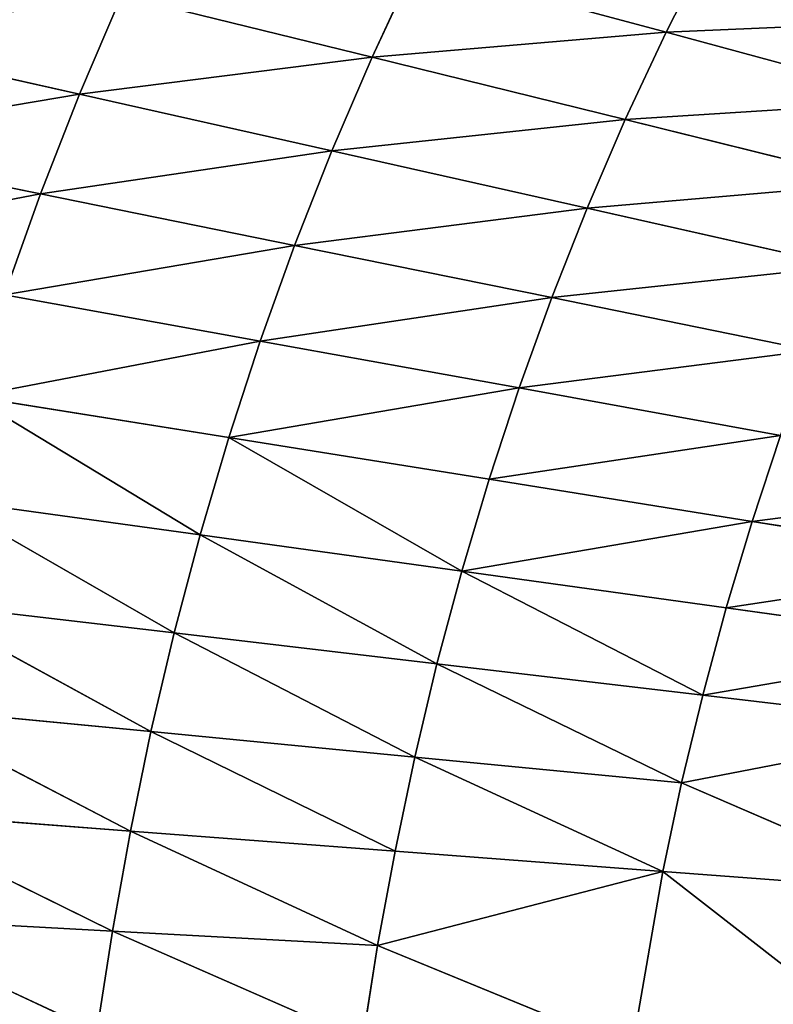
# Model space of a CAD drawing. Extents: x 0 to 605, y 0 to 400.
# Tile 438 of 656: x 125 to 152, y 207 to 242. Entities that reach past the tile are written whole.
import ezdxf

# ---------------------------------------------------------------- set-up
doc = ezdxf.new("R2010")
doc.units = 0
doc.header["$LTSCALE"] = 25.4
doc.layers.get('0').update_dxf_attribs({"linetype": 'CONTINUOUS'})

# ---------------------------------------------------------------- blocks, each defined once
blk = doc.blocks.new('ATLANTA610_-_S_STL')
at = {"color": 0}
for p, q in [((116.802, 37.854, 161.903), (125.883, 35.992, 163.742)), ((116.802, 37.854, 161.903), (125.883, 35.992, 163.742)), ((118.276, 37.839, 158.105), (127.297, 35.98, 160.127)), ((118.276, 37.839, 158.105), (127.297, 35.98, 160.127)), ((119.01, 36.245, 189.918), (128.488, 34.578, 190.438)), ((119.01, 36.245, 189.918), (128.488, 34.578, 190.438)), ((119.01, 36.245, 189.918), (127.923, 34.63, 194.081)), ((119.01, 36.245, 189.918), (127.923, 34.63, 194.081)), ((129.141, 34.532, 186.815), (119.685, 36.191, 186.099)), ((119.685, 36.191, 186.099), (128.488, 34.578, 190.438)), ((119.685, 36.191, 186.099), (128.488, 34.578, 190.438)), ((129.141, 34.532, 186.815), (119.685, 36.191, 186.099)), ((120.458, 36.142, 182.305), (129.887, 34.491, 183.215)), ((129.141, 34.532, 186.815), (120.458, 36.142, 182.305)), ((129.141, 34.532, 186.815), (120.458, 36.142, 182.305)), ((120.458, 36.142, 182.305), (129.887, 34.491, 183.215)), ((121.331, 36.1, 178.535), (130.727, 34.455, 179.64)), ((129.887, 34.491, 183.215), (121.331, 36.1, 178.535)), ((129.887, 34.491, 183.215), (121.331, 36.1, 178.535)), ((121.331, 36.1, 178.535), (130.727, 34.455, 179.64)), ((122.307, 36.064, 174.792), (131.664, 34.425, 176.09)), ((130.727, 34.455, 179.64), (122.307, 36.064, 174.792)), ((130.727, 34.455, 179.64), (122.307, 36.064, 174.792)), ((122.307, 36.064, 174.792), (131.664, 34.425, 176.09)), ((131.664, 34.425, 176.09), (123.39, 36.034, 171.078)), ((131.664, 34.425, 176.09), (123.39, 36.034, 171.078)), ((132.702, 34.399, 172.566), (123.39, 36.034, 171.078)), ((132.702, 34.399, 172.566), (123.39, 36.034, 171.078)), ((124.581, 36.01, 167.393), (125.883, 35.992, 163.742)), ((124.581, 36.01, 167.393), (133.842, 34.379, 169.071)), ((124.581, 36.01, 167.393), (125.883, 35.992, 163.742)), ((124.581, 36.01, 167.393), (133.842, 34.379, 169.071)), ((125.883, 35.992, 163.742), (127.297, 35.98, 160.127)), ((125.883, 35.992, 163.742), (135.086, 34.364, 165.607)), ((125.883, 35.992, 163.742), (127.297, 35.98, 160.127)), ((125.883, 35.992, 163.742), (135.086, 34.364, 165.607)), ((127.297, 35.98, 160.127), (128.823, 35.973, 156.554)), ((127.297, 35.98, 160.127), (136.435, 34.353, 162.179)), ((127.297, 35.98, 160.127), (128.823, 35.973, 156.554)), ((127.297, 35.98, 160.127), (136.435, 34.353, 162.179)), ((128.823, 35.973, 156.554), (137.891, 34.347, 158.789)), ((128.823, 35.973, 156.554), (137.891, 34.347, 158.789)), ((128.488, 34.578, 190.438), (127.923, 34.63, 194.081)), ((128.488, 34.578, 190.438), (127.923, 34.63, 194.081)), ((129.141, 34.532, 186.815), (128.488, 34.578, 190.438)), ((128.488, 34.578, 190.438), (138.094, 33.114, 190.964)), ((129.141, 34.532, 186.815), (128.488, 34.578, 190.438)), ((128.488, 34.578, 190.438), (138.094, 33.114, 190.964)), ((128.488, 34.578, 190.438), (137.549, 33.158, 194.408)), ((128.488, 34.578, 190.438), (137.549, 33.158, 194.408)), ((138.723, 33.075, 187.54), (129.141, 34.532, 186.815)), ((129.141, 34.532, 186.815), (138.094, 33.114, 190.964)), ((129.141, 34.532, 186.815), (138.094, 33.114, 190.964)), ((129.141, 34.532, 186.815), (129.887, 34.491, 183.215)), ((129.141, 34.532, 186.815), (129.887, 34.491, 183.215)), ((138.723, 33.075, 187.54), (129.141, 34.532, 186.815)), ((129.887, 34.491, 183.215), (130.727, 34.455, 179.64)), ((129.887, 34.491, 183.215), (130.727, 34.455, 179.64)), ((129.887, 34.491, 183.215), (139.438, 33.041, 184.138)), ((138.723, 33.075, 187.54), (129.887, 34.491, 183.215)), ((138.723, 33.075, 187.54), (129.887, 34.491, 183.215)), ((129.887, 34.491, 183.215), (139.438, 33.041, 184.138)), ((130.727, 34.455, 179.64), (131.664, 34.425, 176.09)), ((130.727, 34.455, 179.64), (131.664, 34.425, 176.09)), ((130.727, 34.455, 179.64), (140.242, 33.011, 180.759)), ((139.438, 33.041, 184.138), (130.727, 34.455, 179.64)), ((139.438, 33.041, 184.138), (130.727, 34.455, 179.64)), ((130.727, 34.455, 179.64), (140.242, 33.011, 180.759)), ((131.664, 34.425, 176.09), (132.702, 34.399, 172.566)), ((131.664, 34.425, 176.09), (132.702, 34.399, 172.566)), ((131.664, 34.425, 176.09), (141.137, 32.985, 177.404)), ((140.242, 33.011, 180.759), (131.664, 34.425, 176.09)), ((140.242, 33.011, 180.759), (131.664, 34.425, 176.09)), ((131.664, 34.425, 176.09), (141.137, 32.985, 177.404)), ((141.137, 32.985, 177.404), (132.702, 34.399, 172.566)), ((141.137, 32.985, 177.404), (132.702, 34.399, 172.566)), ((142.126, 32.964, 174.074), (132.702, 34.399, 172.566)), ((132.702, 34.399, 172.566), (133.842, 34.379, 169.071)), ((142.126, 32.964, 174.074), (132.702, 34.399, 172.566)), ((132.702, 34.399, 172.566), (133.842, 34.379, 169.071)), ((133.842, 34.379, 169.071), (135.086, 34.364, 165.607)), ((133.842, 34.379, 169.071), (143.212, 32.947, 170.771)), ((133.842, 34.379, 169.071), (135.086, 34.364, 165.607)), ((133.842, 34.379, 169.071), (143.212, 32.947, 170.771)), ((135.086, 34.364, 165.607), (136.435, 34.353, 162.179)), ((135.086, 34.364, 165.607), (144.395, 32.934, 167.497)), ((135.086, 34.364, 165.607), (136.435, 34.353, 162.179)), ((135.086, 34.364, 165.607), (144.395, 32.934, 167.497)), ((136.435, 34.353, 162.179), (137.891, 34.347, 158.789)), ((136.435, 34.353, 162.179), (145.677, 32.926, 164.256)), ((136.435, 34.353, 162.179), (137.891, 34.347, 158.789)), ((136.435, 34.353, 162.179), (145.677, 32.926, 164.256)), ((137.891, 34.347, 158.789), (139.453, 34.346, 155.442)), ((137.891, 34.347, 158.789), (147.059, 32.921, 161.053)), ((137.891, 34.347, 158.789), (139.453, 34.346, 155.442)), ((137.891, 34.347, 158.789), (147.059, 32.921, 161.053)), ((139.453, 34.346, 155.442), (148.541, 32.921, 157.889)), ((139.453, 34.346, 155.442), (148.541, 32.921, 157.889)), ((138.094, 33.114, 190.964), (137.549, 33.158, 194.408)), ((138.094, 33.114, 190.964), (137.549, 33.158, 194.408)), ((138.723, 33.075, 187.54), (138.094, 33.114, 190.964)), ((138.094, 33.114, 190.964), (147.294, 31.869, 194.738)), ((138.723, 33.075, 187.54), (138.094, 33.114, 190.964)), ((138.094, 33.114, 190.964), (147.294, 31.869, 194.738)), ((148.418, 31.8, 188.275), (138.723, 33.075, 187.54)), ((138.723, 33.075, 187.54), (139.438, 33.041, 184.138)), ((138.723, 33.075, 187.54), (139.438, 33.041, 184.138)), ((148.418, 31.8, 188.275), (138.723, 33.075, 187.54)), ((139.438, 33.041, 184.138), (140.242, 33.011, 180.759)), ((139.438, 33.041, 184.138), (140.242, 33.011, 180.759)), ((139.438, 33.041, 184.138), (149.1, 31.771, 185.073)), ((148.418, 31.8, 188.275), (139.438, 33.041, 184.138)), ((148.418, 31.8, 188.275), (139.438, 33.041, 184.138)), ((139.438, 33.041, 184.138), (149.1, 31.771, 185.073)), ((140.242, 33.011, 180.759), (141.137, 32.985, 177.404)), ((140.242, 33.011, 180.759), (141.137, 32.985, 177.404)), ((140.242, 33.011, 180.759), (149.864, 31.746, 181.892)), ((149.1, 31.771, 185.073), (140.242, 33.011, 180.759)), ((149.1, 31.771, 185.073), (140.242, 33.011, 180.759)), ((140.242, 33.011, 180.759), (149.864, 31.746, 181.892)), ((141.137, 32.985, 177.404), (142.126, 32.964, 174.074)), ((141.137, 32.985, 177.404), (150.714, 31.725, 178.734)), ((141.137, 32.985, 177.404), (142.126, 32.964, 174.074)), ((149.864, 31.746, 181.892), (141.137, 32.985, 177.404)), ((149.864, 31.746, 181.892), (141.137, 32.985, 177.404)), ((141.137, 32.985, 177.404), (150.714, 31.725, 178.734)), ((151.652, 31.707, 175.6), (142.126, 32.964, 174.074)), ((142.126, 32.964, 174.074), (143.212, 32.947, 170.771)), ((151.652, 31.707, 175.6), (142.126, 32.964, 174.074)), ((142.126, 32.964, 174.074), (143.212, 32.947, 170.771)), ((143.212, 32.947, 170.771), (144.395, 32.934, 167.497)), ((143.212, 32.947, 170.771), (152.68, 31.693, 172.491)), ((143.212, 32.947, 170.771), (144.395, 32.934, 167.497)), ((143.212, 32.947, 170.771), (152.68, 31.693, 172.491)), ((144.395, 32.934, 167.497), (145.677, 32.926, 164.256)), ((144.395, 32.934, 167.497), (153.8, 31.683, 169.409)), ((144.395, 32.934, 167.497), (145.677, 32.926, 164.256)), ((144.395, 32.934, 167.497), (153.8, 31.683, 169.409)), ((145.677, 32.926, 164.256), (147.059, 32.921, 161.053)), ((145.677, 32.926, 164.256), (155.013, 31.676, 166.359)), ((145.677, 32.926, 164.256), (147.059, 32.921, 161.053)), ((145.677, 32.926, 164.256), (155.013, 31.676, 166.359)), ((147.059, 32.921, 161.053), (148.541, 32.921, 157.889)), ((147.059, 32.921, 161.053), (156.318, 31.672, 163.344)), ((147.059, 32.921, 161.053), (148.541, 32.921, 157.889)), ((147.059, 32.921, 161.053), (156.318, 31.672, 163.344)), ((148.541, 32.921, 157.889), (150.124, 32.924, 154.769)), ((148.541, 32.921, 157.889), (150.124, 32.924, 154.769)), ((148.541, 32.921, 157.889), (157.717, 31.672, 160.366)), ((148.541, 32.921, 157.889), (157.717, 31.672, 160.366)), ((148.418, 31.8, 188.275), (147.294, 31.869, 194.738)), ((148.418, 31.8, 188.275), (147.294, 31.869, 194.738)), ((158.215, 30.687, 189.017), (148.418, 31.8, 188.275)), ((148.418, 31.8, 188.275), (157.148, 30.745, 195.072)), ((148.418, 31.8, 188.275), (157.148, 30.745, 195.072)), ((148.418, 31.8, 188.275), (149.1, 31.771, 185.073)), ((148.418, 31.8, 188.275), (149.1, 31.771, 185.073)), ((158.215, 30.687, 189.017), (148.418, 31.8, 188.275)), ((149.1, 31.771, 185.073), (149.864, 31.746, 181.892)), ((149.1, 31.771, 185.073), (149.864, 31.746, 181.892)), ((158.215, 30.687, 189.017), (149.1, 31.771, 185.073)), ((158.215, 30.687, 189.017), (149.1, 31.771, 185.073)), ((149.864, 31.746, 181.892), (150.714, 31.725, 178.734)), ((159.583, 30.643, 183.037), (149.864, 31.746, 181.892)), ((159.583, 30.643, 183.037), (149.864, 31.746, 181.892)), ((149.864, 31.746, 181.892), (150.714, 31.725, 178.734)), ((150.714, 31.725, 178.734), (151.652, 31.707, 175.6)), ((160.385, 30.625, 180.079), (150.714, 31.725, 178.734)), ((160.385, 30.625, 180.079), (150.714, 31.725, 178.734)), ((150.714, 31.725, 178.734), (151.652, 31.707, 175.6)), ((161.27, 30.611, 177.142), (151.652, 31.707, 175.6)), ((151.652, 31.707, 175.6), (152.68, 31.693, 172.491)), ((161.27, 30.611, 177.142), (151.652, 31.707, 175.6)), ((151.652, 31.707, 175.6), (152.68, 31.693, 172.491))]:
    blk.add_line(p, q, dxfattribs=at)
mesh = blk.add_polyface(dxfattribs=at)
corners = [(115.445, 37.875, 165.74), (125.883, 35.992, 163.742), (116.802, 37.854, 161.903), (124.581, 36.01, 167.393)]
mesh.append_faces([[corners[k] for k in face] for face in [(0, 1, 2), (1, 0, 3)]], dxfattribs={"vtx0": -1, "color": 0})
mesh = blk.add_polyface(dxfattribs=at)
corners = [(116.802, 37.854, 161.903), (127.297, 35.98, 160.127), (118.276, 37.839, 158.105), (125.883, 35.992, 163.742)]
mesh.append_faces([[corners[k] for k in face] for face in [(0, 1, 2), (1, 0, 3)]], dxfattribs={"vtx0": -1, "color": 0})
mesh = blk.add_polyface(dxfattribs=at)
corners = [(118.276, 37.839, 158.105), (128.823, 35.973, 156.554), (119.869, 37.831, 154.351), (127.297, 35.98, 160.127)]
mesh.append_faces([[corners[k] for k in face] for face in [(0, 1, 2), (1, 0, 3)]], dxfattribs={"vtx0": -1, "color": 0})
mesh = blk.add_polyface(dxfattribs=at)
corners = [(127.923, 34.63, 194.081), (119.01, 36.245, 189.918), (118.43, 36.306, 193.759)]
mesh.append_faces([[corners[k] for k in face] for face in [(0, 1, 2)]], dxfattribs={"color": 0})
mesh = blk.add_polyface(dxfattribs=at)
corners = [(128.488, 34.578, 190.438), (119.685, 36.191, 186.099), (119.01, 36.245, 189.918)]
mesh.append_faces([[corners[k] for k in face] for face in [(0, 1, 2)]], dxfattribs={"color": 0})
mesh = blk.add_polyface(dxfattribs=at)
corners = [(127.923, 34.63, 194.081), (128.488, 34.578, 190.438), (119.01, 36.245, 189.918)]
mesh.append_faces([[corners[k] for k in face] for face in [(0, 1, 2)]], dxfattribs={"color": 0})
mesh = blk.add_polyface(dxfattribs=at)
corners = [(128.488, 34.578, 190.438), (129.141, 34.532, 186.815), (119.685, 36.191, 186.099)]
mesh.append_faces([[corners[k] for k in face] for face in [(0, 1, 2)]], dxfattribs={"color": 0})
mesh = blk.add_polyface(dxfattribs=at)
corners = [(129.141, 34.532, 186.815), (120.458, 36.142, 182.305), (119.685, 36.191, 186.099)]
mesh.append_faces([[corners[k] for k in face] for face in [(0, 1, 2)]], dxfattribs={"color": 0})
mesh = blk.add_polyface(dxfattribs=at)
corners = [(129.887, 34.491, 183.215), (121.331, 36.1, 178.535), (120.458, 36.142, 182.305)]
mesh.append_faces([[corners[k] for k in face] for face in [(0, 1, 2)]], dxfattribs={"color": 0})
mesh = blk.add_polyface(dxfattribs=at)
corners = [(129.141, 34.532, 186.815), (129.887, 34.491, 183.215), (120.458, 36.142, 182.305)]
mesh.append_faces([[corners[k] for k in face] for face in [(0, 1, 2)]], dxfattribs={"color": 0})
mesh = blk.add_polyface(dxfattribs=at)
corners = [(130.727, 34.455, 179.64), (122.307, 36.064, 174.792), (121.331, 36.1, 178.535)]
mesh.append_faces([[corners[k] for k in face] for face in [(0, 1, 2)]], dxfattribs={"color": 0})
mesh = blk.add_polyface(dxfattribs=at)
corners = [(129.887, 34.491, 183.215), (130.727, 34.455, 179.64), (121.331, 36.1, 178.535)]
mesh.append_faces([[corners[k] for k in face] for face in [(0, 1, 2)]], dxfattribs={"color": 0})
mesh = blk.add_polyface(dxfattribs=at)
corners = [(131.664, 34.425, 176.09), (123.39, 36.034, 171.078), (122.307, 36.064, 174.792)]
mesh.append_faces([[corners[k] for k in face] for face in [(0, 1, 2)]], dxfattribs={"color": 0})
mesh = blk.add_polyface(dxfattribs=at)
corners = [(130.727, 34.455, 179.64), (131.664, 34.425, 176.09), (122.307, 36.064, 174.792)]
mesh.append_faces([[corners[k] for k in face] for face in [(0, 1, 2)]], dxfattribs={"color": 0})
mesh = blk.add_polyface(dxfattribs=at)
corners = [(131.664, 34.425, 176.09), (132.702, 34.399, 172.566), (123.39, 36.034, 171.078)]
mesh.append_faces([[corners[k] for k in face] for face in [(0, 1, 2)]], dxfattribs={"color": 0})
mesh = blk.add_polyface(dxfattribs=at)
corners = [(123.39, 36.034, 171.078), (133.842, 34.379, 169.071), (124.581, 36.01, 167.393), (132.702, 34.399, 172.566)]
mesh.append_faces([[corners[k] for k in face] for face in [(0, 1, 2), (1, 0, 3)]], dxfattribs={"vtx0": -1, "color": 0})
mesh = blk.add_polyface(dxfattribs=at)
corners = [(124.581, 36.01, 167.393), (135.086, 34.364, 165.607), (125.883, 35.992, 163.742), (133.842, 34.379, 169.071)]
mesh.append_faces([[corners[k] for k in face] for face in [(0, 1, 2), (1, 0, 3)]], dxfattribs={"vtx0": -1, "color": 0})
mesh = blk.add_polyface(dxfattribs=at)
corners = [(125.883, 35.992, 163.742), (136.435, 34.353, 162.179), (127.297, 35.98, 160.127), (135.086, 34.364, 165.607)]
mesh.append_faces([[corners[k] for k in face] for face in [(0, 1, 2), (1, 0, 3)]], dxfattribs={"vtx0": -1, "color": 0})
mesh = blk.add_polyface(dxfattribs=at)
corners = [(127.297, 35.98, 160.127), (137.891, 34.347, 158.789), (128.823, 35.973, 156.554), (136.435, 34.353, 162.179)]
mesh.append_faces([[corners[k] for k in face] for face in [(0, 1, 2), (1, 0, 3)]], dxfattribs={"vtx0": -1, "color": 0})
mesh = blk.add_polyface(dxfattribs=at)
corners = [(128.823, 35.973, 156.554), (139.453, 34.346, 155.442), (130.462, 35.971, 153.026), (137.891, 34.347, 158.789)]
mesh.append_faces([[corners[k] for k in face] for face in [(0, 1, 2), (1, 0, 3)]], dxfattribs={"vtx0": -1, "color": 0})
mesh = blk.add_polyface(dxfattribs=at)
corners = [(137.549, 33.158, 194.408), (128.488, 34.578, 190.438), (127.923, 34.63, 194.081)]
mesh.append_faces([[corners[k] for k in face] for face in [(0, 1, 2)]], dxfattribs={"color": 0})
mesh = blk.add_polyface(dxfattribs=at)
corners = [(138.094, 33.114, 190.964), (129.141, 34.532, 186.815), (128.488, 34.578, 190.438)]
mesh.append_faces([[corners[k] for k in face] for face in [(0, 1, 2)]], dxfattribs={"color": 0})
mesh = blk.add_polyface(dxfattribs=at)
corners = [(137.549, 33.158, 194.408), (138.094, 33.114, 190.964), (128.488, 34.578, 190.438)]
mesh.append_faces([[corners[k] for k in face] for face in [(0, 1, 2)]], dxfattribs={"color": 0})
mesh = blk.add_polyface(dxfattribs=at)
corners = [(138.094, 33.114, 190.964), (138.723, 33.075, 187.54), (129.141, 34.532, 186.815)]
mesh.append_faces([[corners[k] for k in face] for face in [(0, 1, 2)]], dxfattribs={"color": 0})
mesh = blk.add_polyface(dxfattribs=at)
corners = [(138.723, 33.075, 187.54), (129.887, 34.491, 183.215), (129.141, 34.532, 186.815)]
mesh.append_faces([[corners[k] for k in face] for face in [(0, 1, 2)]], dxfattribs={"color": 0})
mesh = blk.add_polyface(dxfattribs=at)
corners = [(139.438, 33.041, 184.138), (130.727, 34.455, 179.64), (129.887, 34.491, 183.215)]
mesh.append_faces([[corners[k] for k in face] for face in [(0, 1, 2)]], dxfattribs={"color": 0})
mesh = blk.add_polyface(dxfattribs=at)
corners = [(138.723, 33.075, 187.54), (139.438, 33.041, 184.138), (129.887, 34.491, 183.215)]
mesh.append_faces([[corners[k] for k in face] for face in [(0, 1, 2)]], dxfattribs={"color": 0})
mesh = blk.add_polyface(dxfattribs=at)
corners = [(140.242, 33.011, 180.759), (131.664, 34.425, 176.09), (130.727, 34.455, 179.64)]
mesh.append_faces([[corners[k] for k in face] for face in [(0, 1, 2)]], dxfattribs={"color": 0})
mesh = blk.add_polyface(dxfattribs=at)
corners = [(139.438, 33.041, 184.138), (140.242, 33.011, 180.759), (130.727, 34.455, 179.64)]
mesh.append_faces([[corners[k] for k in face] for face in [(0, 1, 2)]], dxfattribs={"color": 0})
mesh = blk.add_polyface(dxfattribs=at)
corners = [(141.137, 32.985, 177.404), (132.702, 34.399, 172.566), (131.664, 34.425, 176.09)]
mesh.append_faces([[corners[k] for k in face] for face in [(0, 1, 2)]], dxfattribs={"color": 0})
mesh = blk.add_polyface(dxfattribs=at)
corners = [(140.242, 33.011, 180.759), (141.137, 32.985, 177.404), (131.664, 34.425, 176.09)]
mesh.append_faces([[corners[k] for k in face] for face in [(0, 1, 2)]], dxfattribs={"color": 0})
mesh = blk.add_polyface(dxfattribs=at)
corners = [(141.137, 32.985, 177.404), (142.126, 32.964, 174.074), (132.702, 34.399, 172.566)]
mesh.append_faces([[corners[k] for k in face] for face in [(0, 1, 2)]], dxfattribs={"color": 0})
mesh = blk.add_polyface(dxfattribs=at)
corners = [(132.702, 34.399, 172.566), (143.212, 32.947, 170.771), (133.842, 34.379, 169.071), (142.126, 32.964, 174.074)]
mesh.append_faces([[corners[k] for k in face] for face in [(0, 1, 2), (1, 0, 3)]], dxfattribs={"vtx0": -1, "color": 0})
mesh = blk.add_polyface(dxfattribs=at)
corners = [(133.842, 34.379, 169.071), (144.395, 32.934, 167.497), (135.086, 34.364, 165.607), (143.212, 32.947, 170.771)]
mesh.append_faces([[corners[k] for k in face] for face in [(0, 1, 2), (1, 0, 3)]], dxfattribs={"vtx0": -1, "color": 0})
mesh = blk.add_polyface(dxfattribs=at)
corners = [(135.086, 34.364, 165.607), (145.677, 32.926, 164.256), (136.435, 34.353, 162.179), (144.395, 32.934, 167.497)]
mesh.append_faces([[corners[k] for k in face] for face in [(0, 1, 2), (1, 0, 3)]], dxfattribs={"vtx0": -1, "color": 0})
mesh = blk.add_polyface(dxfattribs=at)
corners = [(136.435, 34.353, 162.179), (147.059, 32.921, 161.053), (137.891, 34.347, 158.789), (145.677, 32.926, 164.256)]
mesh.append_faces([[corners[k] for k in face] for face in [(0, 1, 2), (1, 0, 3)]], dxfattribs={"vtx0": -1, "color": 0})
mesh = blk.add_polyface(dxfattribs=at)
corners = [(137.891, 34.347, 158.789), (148.541, 32.921, 157.889), (139.453, 34.346, 155.442), (147.059, 32.921, 161.053)]
mesh.append_faces([[corners[k] for k in face] for face in [(0, 1, 2), (1, 0, 3)]], dxfattribs={"vtx0": -1, "color": 0})
mesh = blk.add_polyface(dxfattribs=at)
corners = [(139.453, 34.346, 155.442), (150.124, 32.924, 154.769), (141.122, 34.35, 152.141), (148.541, 32.921, 157.889)]
mesh.append_faces([[corners[k] for k in face] for face in [(0, 1, 2), (1, 0, 3)]], dxfattribs={"vtx0": -1, "color": 0})
mesh = blk.add_polyface(dxfattribs=at)
corners = [(137.549, 33.158, 194.408), (147.294, 31.869, 194.738), (138.094, 33.114, 190.964), (142.077, 32.517, 200.028)]
mesh.append_faces([[corners[k] for k in face] for face in [(0, 1, 2), (1, 0, 3)]], dxfattribs={"vtx0": -1, "color": 0})
mesh = blk.add_polyface(dxfattribs=at)
corners = [(138.094, 33.114, 190.964), (148.418, 31.8, 188.275), (138.723, 33.075, 187.54), (147.294, 31.869, 194.738)]
mesh.append_faces([[corners[k] for k in face] for face in [(0, 1, 2), (1, 0, 3)]], dxfattribs={"vtx0": -1, "color": 0})
mesh = blk.add_polyface(dxfattribs=at)
corners = [(148.418, 31.8, 188.275), (139.438, 33.041, 184.138), (138.723, 33.075, 187.54)]
mesh.append_faces([[corners[k] for k in face] for face in [(0, 1, 2)]], dxfattribs={"color": 0})
mesh = blk.add_polyface(dxfattribs=at)
corners = [(149.1, 31.771, 185.073), (140.242, 33.011, 180.759), (139.438, 33.041, 184.138)]
mesh.append_faces([[corners[k] for k in face] for face in [(0, 1, 2)]], dxfattribs={"color": 0})
mesh = blk.add_polyface(dxfattribs=at)
corners = [(148.418, 31.8, 188.275), (149.1, 31.771, 185.073), (139.438, 33.041, 184.138)]
mesh.append_faces([[corners[k] for k in face] for face in [(0, 1, 2)]], dxfattribs={"color": 0})
mesh = blk.add_polyface(dxfattribs=at)
corners = [(149.864, 31.746, 181.892), (141.137, 32.985, 177.404), (140.242, 33.011, 180.759)]
mesh.append_faces([[corners[k] for k in face] for face in [(0, 1, 2)]], dxfattribs={"color": 0})
mesh = blk.add_polyface(dxfattribs=at)
corners = [(149.1, 31.771, 185.073), (149.864, 31.746, 181.892), (140.242, 33.011, 180.759)]
mesh.append_faces([[corners[k] for k in face] for face in [(0, 1, 2)]], dxfattribs={"color": 0})
mesh = blk.add_polyface(dxfattribs=at)
corners = [(141.137, 32.985, 177.404), (151.652, 31.707, 175.6), (142.126, 32.964, 174.074), (150.714, 31.725, 178.734)]
mesh.append_faces([[corners[k] for k in face] for face in [(0, 1, 2), (1, 0, 3)]], dxfattribs={"vtx0": -1, "color": 0})
mesh = blk.add_polyface(dxfattribs=at)
corners = [(149.864, 31.746, 181.892), (150.714, 31.725, 178.734), (141.137, 32.985, 177.404)]
mesh.append_faces([[corners[k] for k in face] for face in [(0, 1, 2)]], dxfattribs={"color": 0})
mesh = blk.add_polyface(dxfattribs=at)
corners = [(142.126, 32.964, 174.074), (152.68, 31.693, 172.491), (143.212, 32.947, 170.771), (151.652, 31.707, 175.6)]
mesh.append_faces([[corners[k] for k in face] for face in [(0, 1, 2), (1, 0, 3)]], dxfattribs={"vtx0": -1, "color": 0})
mesh = blk.add_polyface(dxfattribs=at)
corners = [(143.212, 32.947, 170.771), (153.8, 31.683, 169.409), (144.395, 32.934, 167.497), (152.68, 31.693, 172.491)]
mesh.append_faces([[corners[k] for k in face] for face in [(0, 1, 2), (1, 0, 3)]], dxfattribs={"vtx0": -1, "color": 0})
mesh = blk.add_polyface(dxfattribs=at)
corners = [(144.395, 32.934, 167.497), (155.013, 31.676, 166.359), (145.677, 32.926, 164.256), (153.8, 31.683, 169.409)]
mesh.append_faces([[corners[k] for k in face] for face in [(0, 1, 2), (1, 0, 3)]], dxfattribs={"vtx0": -1, "color": 0})
mesh = blk.add_polyface(dxfattribs=at)
corners = [(145.677, 32.926, 164.256), (156.318, 31.672, 163.344), (147.059, 32.921, 161.053), (155.013, 31.676, 166.359)]
mesh.append_faces([[corners[k] for k in face] for face in [(0, 1, 2), (1, 0, 3)]], dxfattribs={"vtx0": -1, "color": 0})
mesh = blk.add_polyface(dxfattribs=at)
corners = [(147.059, 32.921, 161.053), (157.717, 31.672, 160.366), (148.541, 32.921, 157.889), (156.318, 31.672, 163.344)]
mesh.append_faces([[corners[k] for k in face] for face in [(0, 1, 2), (1, 0, 3)]], dxfattribs={"vtx0": -1, "color": 0})
mesh = blk.add_polyface(dxfattribs=at)
corners = [(148.541, 32.921, 157.889), (159.212, 31.675, 157.429), (150.124, 32.924, 154.769), (157.717, 31.672, 160.366)]
mesh.append_faces([[corners[k] for k in face] for face in [(0, 1, 2), (1, 0, 3)]], dxfattribs={"vtx0": -1, "color": 0})
mesh = blk.add_polyface(dxfattribs=at)
corners = [(157.148, 30.745, 195.072), (148.418, 31.8, 188.275), (147.294, 31.869, 194.738)]
mesh.append_faces([[corners[k] for k in face] for face in [(0, 1, 2)]], dxfattribs={"color": 0})
mesh = blk.add_polyface(dxfattribs=at)
corners = [(157.148, 30.745, 195.072), (158.215, 30.687, 189.017), (148.418, 31.8, 188.275)]
mesh.append_faces([[corners[k] for k in face] for face in [(0, 1, 2)]], dxfattribs={"color": 0})
mesh = blk.add_polyface(dxfattribs=at)
corners = [(158.215, 30.687, 189.017), (149.1, 31.771, 185.073), (148.418, 31.8, 188.275)]
mesh.append_faces([[corners[k] for k in face] for face in [(0, 1, 2)]], dxfattribs={"color": 0})
mesh = blk.add_polyface(dxfattribs=at)
corners = [(149.1, 31.771, 185.073), (159.583, 30.643, 183.037), (149.864, 31.746, 181.892), (158.215, 30.687, 189.017)]
mesh.append_faces([[corners[k] for k in face] for face in [(0, 1, 2), (1, 0, 3)]], dxfattribs={"vtx0": -1, "color": 0})
mesh = blk.add_polyface(dxfattribs=at)
corners = [(149.864, 31.746, 181.892), (160.385, 30.625, 180.079), (150.714, 31.725, 178.734), (159.583, 30.643, 183.037)]
mesh.append_faces([[corners[k] for k in face] for face in [(0, 1, 2), (1, 0, 3)]], dxfattribs={"vtx0": -1, "color": 0})
mesh = blk.add_polyface(dxfattribs=at)
corners = [(150.714, 31.725, 178.734), (161.27, 30.611, 177.142), (151.652, 31.707, 175.6), (160.385, 30.625, 180.079)]
mesh.append_faces([[corners[k] for k in face] for face in [(0, 1, 2), (1, 0, 3)]], dxfattribs={"vtx0": -1, "color": 0})
mesh = blk.add_polyface(dxfattribs=at)
corners = [(151.652, 31.707, 175.6), (162.239, 30.599, 174.23), (152.68, 31.693, 172.491), (161.27, 30.611, 177.142)]
mesh.append_faces([[corners[k] for k in face] for face in [(0, 1, 2), (1, 0, 3)]], dxfattribs={"vtx0": -1, "color": 0})

msp = doc.modelspace()

# ---------------------------------------------------------------- block references
at = {"color": 254, "extrusion": (0, -1, 5.55112e-17)}
msp.add_blockref('ATLANTA610_-_S_STL', (-0.269, -0.066, -399.883), dxfattribs=at)

doc.saveas('drawing.dxf')
